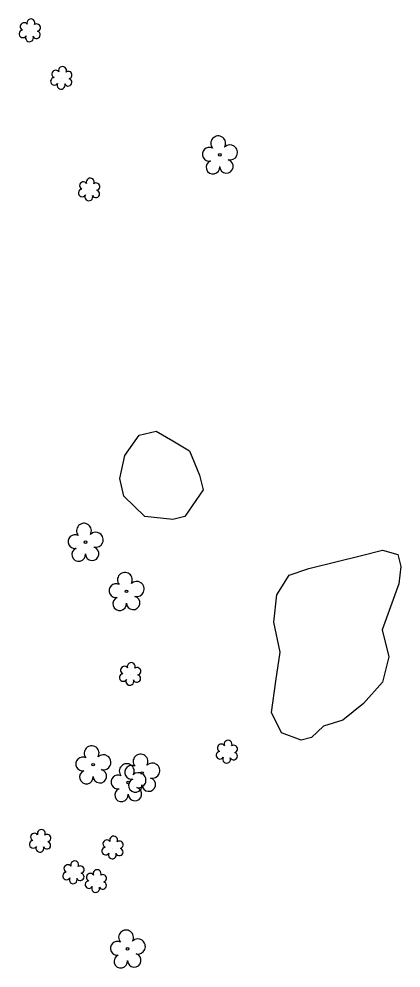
# Model space of a CAD drawing. Extents: x 3040896 to 3051146, y 687568 to 732976.
# Drawn here: x 3047222.2 to 3047317.9, y 708015.6 to 708253.8 of the extents above; entities that cross this region are included whole.
import ezdxf

# ---------------------------------------------------------------- set-up
doc = ezdxf.new("R2010")
doc.units = 0
for name, color, linetype in [('Exist Vegetation Hedge Row', 7, 'Continuous'), ('Exist Vegetation Shrub CELL', 7, 'Continuous'), ('Exist Vegetation Tree CELL', 7, 'Continuous'), ('Exist Vegetation Woods Line', 7, 'Continuous')]:
    doc.layers.add(name, color=color, linetype=linetype)

msp = doc.modelspace()

# ---------------------------------------------------------------- linework, layer by layer
at = {"layer": 'Exist Vegetation Hedge Row'}
msp.add_lwpolyline([(3047268.32, 708135.62), (3047263.78, 708128.94), (3047260.77, 708128.19), (3047253.73, 708128.92), (3047248.47, 708134.03), (3047247.43, 708138.46), (3047248.69, 708144.25), (3047252.28, 708149.32), (3047256.56, 708150.32), (3047260.72, 708147.95), (3047264.89, 708145.43), (3047267.39, 708139.33), (3047268.32, 708135.62)], dxfattribs=at)
at = {"layer": 'Exist Vegetation Shrub CELL'}
for p, q in [((3047224.92, 708250.74), (3047224.92, 708250.74)), ((3047232.85, 708238.81), (3047232.85, 708238.81)), ((3047239.81, 708210.82), (3047239.81, 708210.82)), ((3047250.08, 708089.24), (3047250.08, 708089.24)), ((3047274.36, 708069.74), (3047274.36, 708069.74)), ((3047227.53, 708047.36), (3047227.53, 708047.36)), ((3047245.68, 708045.69), (3047245.68, 708045.69)), ((3047235.89, 708039.47), (3047235.89, 708039.47)), ((3047241.52, 708037.28), (3047241.52, 708037.28))]:
    msp.add_line(p, q, dxfattribs=at)
for centre, radius, start, end in [((3047223.44, 708251.87), 0.968, 35.8908, 245.4216), ((3047225.15, 708252.78), 0.99, 334.8391, 200.4717), ((3047226.6, 708251.61), 0.929, 284.4567, 126.0861), ((3047223.12, 708250.04), 0.955, 95.1099, 327.9534), ((3047224.8, 708249.06), 0.984, 151.2797, 21.387), ((3047226.56, 708249.81), 0.937, 204.9913, 73.4601), ((3047231.37, 708239.94), 0.968, 35.8908, 245.4216), ((3047233.08, 708240.85), 0.99, 334.8391, 200.4717), ((3047234.52, 708239.68), 0.929, 284.4567, 126.0861), ((3047231.05, 708238.11), 0.955, 95.1099, 327.9534), ((3047232.72, 708237.13), 0.984, 151.2797, 21.387), ((3047234.49, 708237.88), 0.937, 204.9913, 73.4601), ((3047240.04, 708212.86), 0.99, 334.8391, 200.4717), ((3047238.01, 708210.12), 0.955, 95.1099, 327.9534), ((3047238.33, 708211.95), 0.968, 35.8908, 245.4216), ((3047241.48, 708211.69), 0.929, 284.4567, 126.0861), ((3047239.68, 708209.14), 0.984, 151.2797, 21.387), ((3047241.45, 708209.89), 0.937, 204.9913, 73.4601), ((3047250.31, 708091.28), 0.99, 334.8391, 200.4717), ((3047248.6, 708090.37), 0.968, 35.8908, 245.4216), ((3047251.76, 708090.11), 0.929, 284.4567, 126.0861), ((3047248.28, 708088.54), 0.955, 95.1099, 327.9534), ((3047249.96, 708087.56), 0.984, 151.2797, 21.387), ((3047251.72, 708088.31), 0.937, 204.9913, 73.4601), ((3047272.88, 708070.86), 0.968, 35.8908, 245.4216), ((3047274.59, 708071.78), 0.99, 334.8391, 200.4717), ((3047276.03, 708070.61), 0.929, 284.4567, 126.0861), ((3047272.56, 708069.03), 0.955, 95.1099, 327.9534), ((3047274.23, 708068.05), 0.984, 151.2797, 21.387), ((3047276, 708068.81), 0.937, 204.9913, 73.4601), ((3047226.05, 708048.49), 0.968, 35.8908, 245.4216), ((3047227.76, 708049.4), 0.99, 334.8391, 200.4717), ((3047229.2, 708048.23), 0.929, 284.4567, 126.0861), ((3047225.73, 708046.66), 0.955, 95.1099, 327.9534), ((3047229.17, 708046.43), 0.937, 204.9913, 73.4601), ((3047244.19, 708046.81), 0.968, 35.8908, 245.4216), ((3047245.91, 708047.73), 0.99, 334.8391, 200.4717), ((3047247.35, 708046.56), 0.929, 284.4567, 126.0861), ((3047227.4, 708045.68), 0.984, 151.2797, 21.387), ((3047243.88, 708044.98), 0.955, 95.1099, 327.9534), ((3047245.55, 708044), 0.984, 151.2797, 21.387), ((3047247.31, 708044.76), 0.937, 204.9913, 73.4601), ((3047236.12, 708041.51), 0.99, 334.8391, 200.4717), ((3047234.09, 708038.76), 0.955, 95.1099, 327.9534), ((3047234.41, 708040.59), 0.968, 35.8908, 245.4216), ((3047237.56, 708040.33), 0.929, 284.4567, 126.0861), ((3047241.75, 708039.32), 0.99, 334.8391, 200.4717), ((3047235.76, 708037.78), 0.984, 151.2797, 21.387), ((3047237.53, 708038.54), 0.937, 204.9913, 73.4601), ((3047239.72, 708036.57), 0.955, 95.1099, 327.9534), ((3047240.04, 708038.41), 0.968, 35.8908, 245.4216), ((3047243.16, 708036.35), 0.937, 204.9913, 73.4601), ((3047243.2, 708038.15), 0.929, 284.4567, 126.0861), ((3047241.4, 708035.6), 0.984, 151.2797, 21.387)]:
    msp.add_arc(centre, radius, start, end, dxfattribs=at)
at = {"layer": 'Exist Vegetation Tree CELL'}
for p, q in [((3047272.5, 708219.69), (3047272.5, 708219.69)), ((3047238.84, 708122.5), (3047238.84, 708122.5)), ((3047249.11, 708110.16), (3047249.11, 708110.16)), ((3047240.77, 708066.67), (3047240.77, 708066.67)), ((3047253.02, 708064.57), (3047253.02, 708064.57)), ((3047249.56, 708062.17), (3047249.56, 708062.17)), ((3047249.4, 708020.45), (3047249.4, 708020.45))]:
    msp.add_line(p, q, dxfattribs=at)
for centre in [(3047272.5, 708219.69), (3047238.84, 708122.5), (3047249.11, 708110.16), (3047240.77, 708066.67), (3047253.02, 708064.57), (3047249.56, 708062.17), (3047249.4, 708020.45)]:
    msp.add_circle(centre, 0.326, dxfattribs=at)
for centre, radius, start, end in [((3047272.12, 708222.56), 1.86, 330.1651, 219.7134), ((3047269.9, 708219.84), 1.73, 62.6636, 279.3457), ((3047275.05, 708220.28), 1.9, 257.1011, 134.1999), ((3047270.8, 708216.57), 1.69, 111.5671, 6.231), ((3047274.17, 708216.79), 1.7, 181.2822, 74.56), ((3047238.46, 708125.37), 1.86, 330.1651, 219.7134), ((3047236.24, 708122.65), 1.73, 62.6636, 279.3457), ((3047241.39, 708123.09), 1.9, 257.1011, 134.1999), ((3047237.14, 708119.38), 1.69, 111.5671, 6.231), ((3047240.52, 708119.6), 1.7, 181.2822, 74.56), ((3047248.72, 708113.03), 1.86, 330.1651, 219.7134), ((3047246.5, 708110.31), 1.73, 62.6636, 279.3457), ((3047251.66, 708110.75), 1.9, 257.1011, 134.1999), ((3047247.4, 708107.04), 1.69, 111.5671, 6.231), ((3047250.78, 708107.26), 1.7, 181.2822, 74.56), ((3047240.38, 708069.54), 1.86, 330.1651, 219.7134), ((3047238.16, 708066.82), 1.73, 62.6636, 279.3457), ((3047243.31, 708067.26), 1.9, 257.1011, 134.1999), ((3047252.64, 708067.45), 1.86, 330.1651, 219.7134), ((3047249.18, 708065.04), 1.86, 330.1651, 219.7134), ((3047250.42, 708064.73), 1.73, 62.6636, 279.3457), ((3047255.57, 708065.16), 1.9, 257.1011, 134.1999), ((3047239.06, 708063.55), 1.69, 111.5671, 6.231), ((3047242.44, 708063.77), 1.7, 181.2822, 74.56), ((3047246.96, 708062.32), 1.73, 62.6636, 279.3457), ((3047252.11, 708062.76), 1.9, 257.1011, 134.1999), ((3047251.32, 708061.45), 1.69, 111.5671, 6.231), ((3047254.7, 708061.67), 1.7, 181.2822, 74.56), ((3047247.86, 708059.05), 1.69, 111.5671, 6.231), ((3047251.24, 708059.27), 1.7, 181.2822, 74.56), ((3047249.01, 708023.32), 1.86, 330.1651, 219.7134), ((3047251.95, 708021.04), 1.9, 257.1011, 134.1999), ((3047246.79, 708020.6), 1.73, 62.6636, 279.3457), ((3047247.69, 708017.33), 1.69, 111.5671, 6.231), ((3047251.07, 708017.55), 1.7, 181.2822, 74.56)]:
    msp.add_arc(centre, radius, start, end, dxfattribs=at)
at = {"layer": 'Exist Vegetation Woods Line'}
msp.add_lwpolyline([(3047317.41, 708112.04), (3047313.23, 708100.46), (3047314.92, 708093.69), (3047313.27, 708087.4), (3047308.56, 708081.98), (3047303.39, 708077.84), (3047298.49, 708076.32), (3047295.48, 708073.45), (3047292.94, 708072.79), (3047287.95, 708074.62), (3047285.51, 708079.75), (3047286.56, 708087.59), (3047287.65, 708094.91), (3047286.09, 708102.38), (3047286.77, 708109.27), (3047289.88, 708114.2), (3047294.8, 708115.87), (3047301.9, 708117.64), (3047307.74, 708119.1), (3047313.27, 708120.48), (3047317.15, 708119.42), (3047317.94, 708116.35), (3047317.41, 708112.04)], dxfattribs=at)

doc.saveas('drawing.dxf')
